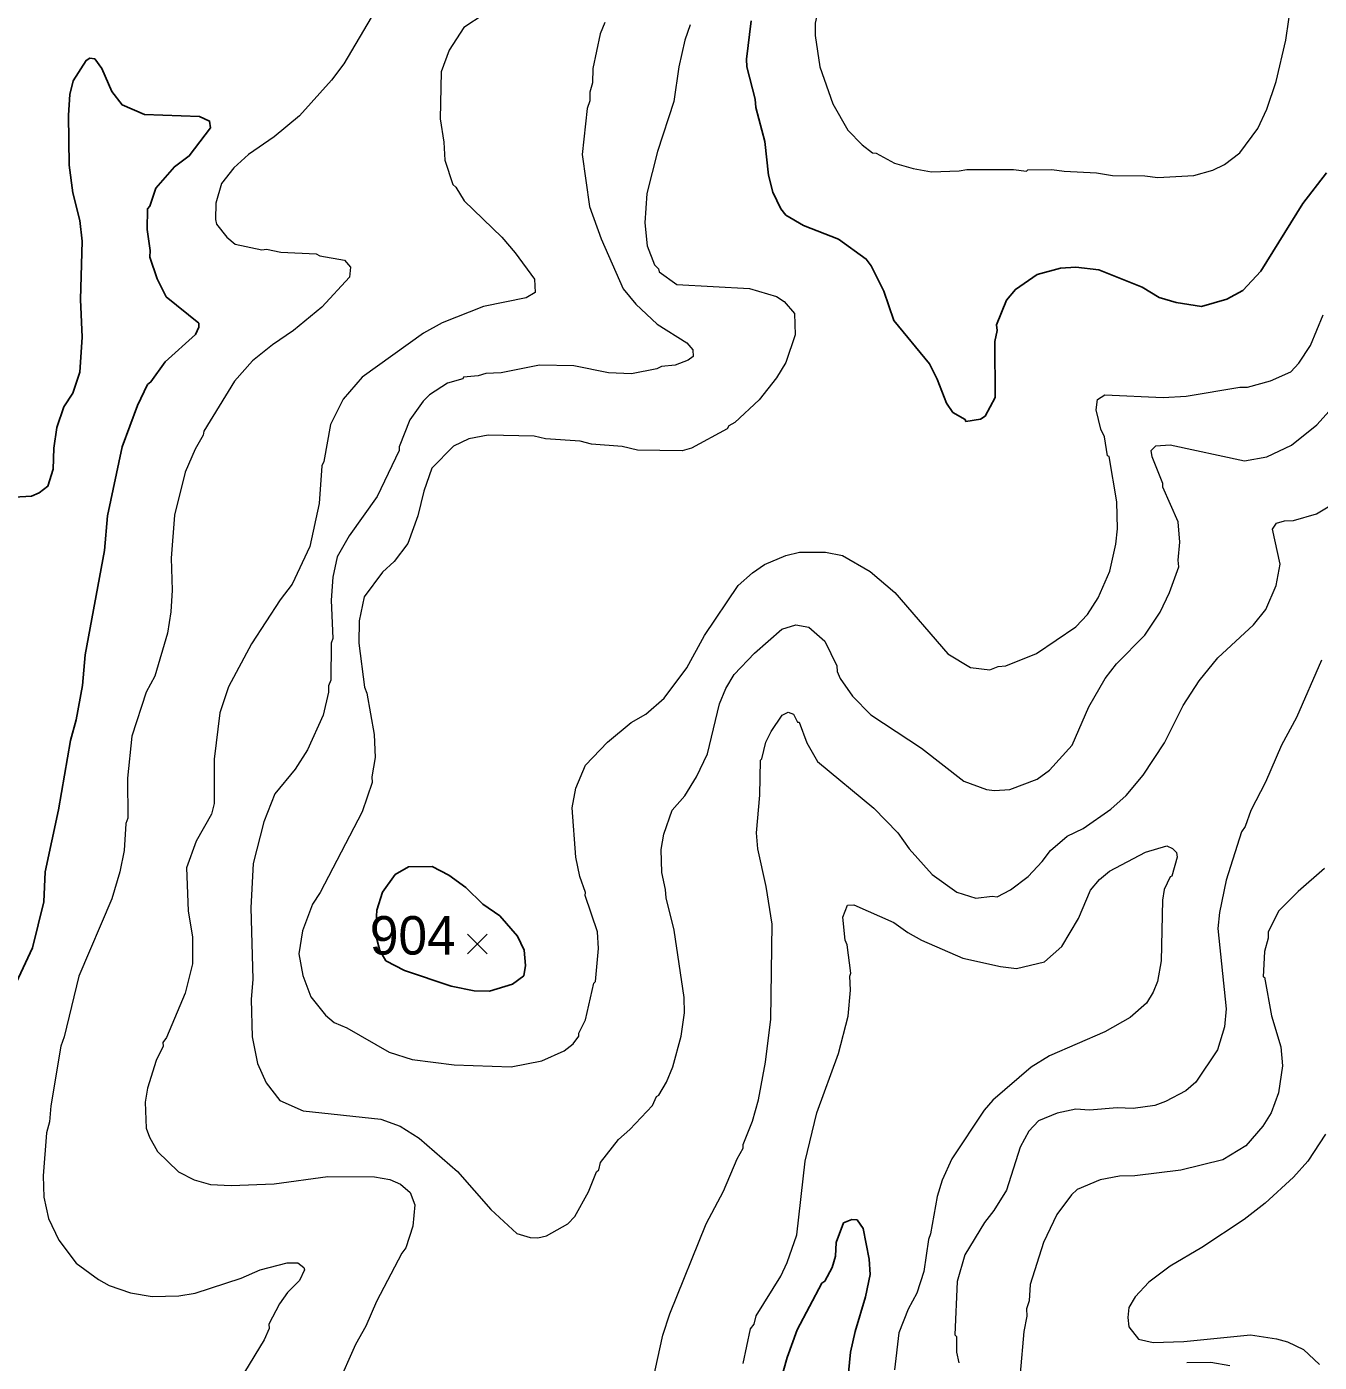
# Model space of a CAD drawing. Extents: x 265.7 to 292.1, y 7676.2 to 7704.2.
# Drawn here: x 272.305 to 274.995, y 7695.187 to 7697.965 of the extents above; entities that cross this region are included whole.
import ezdxf
from ezdxf.enums import TextEntityAlignment as Align

# ---------------------------------------------------------------- set-up
doc = ezdxf.new("R2010")
doc.units = 0
doc.header["$LTSCALE"] = 0.032
for name, color, linetype, lineweight in [('1', 7, 'Continuous', 25), ('2', 7, 'Continuous', 13), ('21', 7, 'Continuous', 25)]:
    doc.layers.add(name, color=color, linetype=linetype, lineweight=lineweight)
doc.layers.add('61', color=7, linetype='Continuous')

msp = doc.modelspace()

# ---------------------------------------------------------------- linework, layer by layer
at = {"layer": '1'}
for points in [[(275.0095, 7697.6606), (274.9601, 7697.5968), (274.8731, 7697.4563), (274.8356, 7697.4156), (274.8021, 7697.3981), (274.7494, 7697.3829), (274.6967, 7697.3909), (274.6616, 7697.4013), (274.6257, 7697.4228), (274.5356, 7697.4587), (274.4877, 7697.4643), (274.4558, 7697.4627), (274.4079, 7697.4491), (274.3624, 7697.418), (274.344, 7697.3957), (274.3233, 7697.3446), (274.3241, 7697.3326), (274.3193, 7697.3095), (274.3201, 7697.193), (274.2993, 7697.1547), (274.2898, 7697.1483), (274.2595, 7697.1435), (274.2579, 7697.1475), (274.2323, 7697.1619), (274.2187, 7697.1818), (274.1996, 7697.2313), (274.1836, 7697.2632), (274.1094, 7697.3534), (274.0887, 7697.4148), (274.0623, 7697.4675), (274.052, 7697.4811), (273.9945, 7697.5225), (273.9211, 7697.5513), (273.8844, 7697.5728), (273.874, 7697.5856), (273.8573, 7697.6207), (273.8485, 7697.6558), (273.8413, 7697.726), (273.8222, 7697.7963), (273.8206, 7697.8138), (273.8038, 7697.8808), (273.803, 7697.8968), (273.8126, 7697.9766)], [(272.2789, 7695.9657), (272.3172, 7696.0487), (272.3411, 7696.1445), (272.3435, 7696.2067), (272.3715, 7696.336), (272.3962, 7696.4796), (272.4082, 7696.5227), (272.4217, 7696.5945), (272.4273, 7696.6584), (272.4672, 7696.8754), (272.4736, 7696.9472), (272.5039, 7697.0909), (272.5358, 7697.177), (272.5566, 7697.2201), (272.5638, 7697.2257), (272.5933, 7697.2672), (272.6563, 7697.3246), (272.6635, 7697.3398), (272.6635, 7697.3478), (272.5957, 7697.4029), (272.5765, 7697.4404), (272.5614, 7697.4851), (272.5622, 7697.4994), (272.5558, 7697.5425), (272.5566, 7697.5856), (272.5614, 7697.5912), (272.5741, 7697.6287), (272.6125, 7697.6734), (272.6436, 7697.6957), (272.6875, 7697.754), (272.6859, 7697.7683), (272.6651, 7697.7779), (272.5502, 7697.7819), (272.5039, 7697.8018), (272.4824, 7697.8298), (272.4616, 7697.8777), (272.4473, 7697.8976)], [(272.4473, 7697.8976), (272.4369, 7697.8992), (272.4289, 7697.8944), (272.4018, 7697.8521), (272.3954, 7697.8234), (272.3922, 7697.7803), (272.3938, 7697.6766)], [(272.3938, 7697.6766), (272.401, 7697.6191), (272.4162, 7697.5617), (272.4209, 7697.5186), (272.417, 7697.3973), (272.4209, 7697.3191), (272.4162, 7697.2457), (272.401, 7697.2026), (272.3826, 7697.1738), (272.3683, 7697.1308), (272.3619, 7697.0877), (272.3603, 7697.0446), (272.3491, 7697.0087), (272.3316, 7696.9951), (272.3156, 7696.9879), (272.231, 7696.9831)], [(274.0137, 7695.1502), (274.0193, 7695.2077), (274.0288, 7695.2508), (274.0504, 7695.3226), (274.06, 7695.3689), (274.0584, 7695.4008), (274.0456, 7695.4646), (274.0328, 7695.483), (274.0217, 7695.4838), (274.0049, 7695.4766), (273.9897, 7695.4359), (273.9881, 7695.4072), (273.981, 7695.384), (273.9658, 7695.3553), (273.9594, 7695.3513), (273.9083, 7695.254), (273.8876, 7695.1965), (273.8629, 7695.1103)]]:
    msp.add_lwpolyline(points, dxfattribs=at)
msp.add_lwpolyline([(273.0524, 7696.0214), (273.04, 7696.0432), (273.0307, 7696.0774), (273.0338, 7696.1271), (273.0457, 7696.1644), (273.0721, 7696.2011), (273.1, 7696.2171), (273.1487, 7696.2179), (273.1838, 7696.1995), (273.2189, 7696.174), (273.254, 7696.1397), (273.2899, 7696.1149), (273.3266, 7696.0727), (273.3402, 7696.0439), (273.3434, 7696.012), (273.3394, 7695.9905), (273.3163, 7695.9729), (273.2684, 7695.9585), (273.2365, 7695.9593), (273.1886, 7695.9689), (273.0912, 7696.0016)], close=True, dxfattribs=at)
at = {"layer": '2'}
for points in [[(273.9618, 7698.0899), (273.9586, 7698.0803), (273.9514, 7697.9973), (273.9459, 7697.9718), (273.9459, 7697.9463), (273.9554, 7697.8808), (273.9826, 7697.8042)], [(273.9826, 7697.8042), (274.0137, 7697.7492), (274.0432, 7697.7189), (274.0648, 7697.7021), (274.0727, 7697.7013), (274.111, 7697.6805), (274.1493, 7697.6694), (274.1876, 7697.663), (274.2451, 7697.6646), (274.2611, 7697.6678), (274.3584, 7697.6678), (274.3855, 7697.6638), (274.3879, 7697.667), (274.4382, 7697.6678), (274.4637, 7697.6638), (274.5308, 7697.6606), (274.5643, 7697.655), (274.6313, 7697.6542), (274.6584, 7697.651), (274.7334, 7697.655), (274.7733, 7697.6662), (274.7973, 7697.6782), (274.8292, 7697.7021), (274.8667, 7697.7532), (274.8851, 7697.7931), (274.905, 7697.8505), (274.9249, 7697.9367), (274.9497, 7698.1091)], [(273.0218, 7697.9838), (272.9652, 7697.8872), (272.9396, 7697.8537), (272.8726, 7697.7795), (272.8199, 7697.7356), (272.7665, 7697.6989), (272.7361, 7697.671), (272.7106, 7697.6383), (272.6986, 7697.5976), (272.6978, 7697.5633), (272.7002, 7697.5537), (272.7218, 7697.5265), (272.7393, 7697.5122), (272.7944, 7697.5002), (272.804, 7697.5018), (272.8343, 7697.4954), (272.9077, 7697.4922), (272.9149, 7697.4882), (272.9668, 7697.4787), (272.9787, 7697.4643), (272.9771, 7697.4436), (272.9197, 7697.3813), (272.8606, 7697.3326), (272.8167, 7697.3031), (272.7752, 7697.2696), (272.7377, 7697.2273), (272.6739, 7697.1236), (272.6723, 7697.1148), (272.6555, 7697.0861), (272.6348, 7697.0382), (272.6125, 7696.9488), (272.6061, 7696.8595), (272.6077, 7696.7924), (272.6053, 7696.7477), (272.5981, 7696.7031), (272.5718, 7696.6137), (272.5542, 7696.5802), (272.5239, 7696.4892), (272.5151, 7696.4014), (272.5159, 7696.3184), (272.5119, 7696.3073), (272.5079, 7696.2514), (272.4991, 7696.2067), (272.4824, 7696.1509), (272.4138, 7695.9897), (272.3834, 7695.8636), (272.3763, 7695.8444), (272.3555, 7695.72), (272.3531, 7695.6864), (272.3467, 7695.6641), (272.3396, 7695.5747), (272.3412, 7695.53), (272.3507, 7695.4854), (272.3723, 7695.4407), (272.4082, 7695.3928), (272.4545, 7695.3585), (272.4768, 7695.3465), (272.5215, 7695.3313), (272.5662, 7695.3234), (272.622, 7695.325), (272.6556, 7695.3306), (272.7513, 7695.3617), (272.7912, 7695.3792), (272.8471, 7695.3936), (272.8694, 7695.3936), (272.8822, 7695.384), (272.883, 7695.3792), (272.8726, 7695.3569), (272.8479, 7695.3314), (272.8311, 7695.3082), (272.8088, 7695.2659), (272.8096, 7695.2571)], [(273.2572, 7697.991), (273.2149, 7697.963), (273.1846, 7697.916), (273.1678, 7697.8705), (273.1654, 7697.7731), (273.1734, 7697.7244), (273.175, 7697.6869), (273.1918, 7697.6367), (273.1982, 7697.6311), (273.2157, 7697.6024), (273.2939, 7697.5265), (273.3218, 7697.4946), (273.3617, 7697.4396), (273.3633, 7697.4116), (273.3442, 7697.4005), (273.2556, 7697.3829), (273.1694, 7697.3486), (273.1311, 7697.327), (273.0035, 7697.2353), (272.9636, 7697.1898), (272.9372, 7697.1371), (272.9237, 7697.0605), (272.9197, 7697.051), (272.9141, 7696.9728)], [(273.6857, 7697.9686), (273.6745, 7697.9367), (273.6618, 7697.8808), (273.6514, 7697.809), (273.6179, 7697.7053), (273.5955, 7697.6175), (273.5916, 7697.5569), (273.5963, 7697.509), (273.6115, 7697.4691), (273.6195, 7697.4611), (273.6211, 7697.4547), (273.6578, 7697.4284), (273.8094, 7697.4204), (273.8653, 7697.4037), (273.8812, 7697.3933), (273.9028, 7697.3678), (273.9044, 7697.3239), (273.8844, 7697.2664), (273.8653, 7697.2345), (273.8294, 7697.1882), (273.7783, 7697.1411), (273.7663, 7697.1347), (273.7623, 7697.1284), (273.6881, 7697.0877), (273.669, 7697.0821), (273.5764, 7697.0837), (273.5445, 7697.0917), (273.4806, 7697.0964), (273.4567, 7697.1028), (273.3849, 7697.1076), (273.361, 7697.1132), (273.2652, 7697.1148), (273.2253, 7697.1076), (273.1934, 7697.0924), (273.1479, 7697.0462), (273.1319, 7696.9983), (273.1192, 7696.9472), (273.0984, 7696.8898), (273.0697, 7696.8523), (273.0458, 7696.8299), (273.0075, 7696.7789), (272.9971, 7696.7286), (272.9963, 7696.6823), (273.0083, 7696.5905), (273.013, 7696.5786), (273.0282, 7696.4924), (273.0306, 7696.4445), (273.0234, 7696.4046), (273.0242, 7696.3926), (273.0035, 7696.3312), (272.9157, 7696.1636), (272.8997, 7696.1397), (272.879, 7696.0838), (272.8718, 7696.036), (272.8798, 7695.9913), (272.8965, 7695.9466), (272.9269, 7695.9083), (272.9452, 7695.8931), (272.9715, 7695.8819), (273.0593, 7695.8317), (273.1072, 7695.8165), (273.195, 7695.8053), (273.3131, 7695.8014)], [(273.5078, 7697.9734), (273.4982, 7697.9495), (273.483, 7697.8777), (273.4822, 7697.8481), (273.4767, 7697.8282), (273.4767, 7697.8106), (273.4711, 7697.7947), (273.4607, 7697.6989), (273.4759, 7697.5904), (273.5006, 7697.5234), (273.5461, 7697.4196), (273.5724, 7697.3877), (273.6171, 7697.3462), (273.6785, 7697.3071), (273.6913, 7697.2927), (273.6921, 7697.2784), (273.6817, 7697.2712), (273.6546, 7697.2608)], [(273.4679, 7695.8987), (273.4854, 7695.9753), (273.4886, 7695.9785), (273.495, 7696.0471), (273.4926, 7696.0822), (273.4671, 7696.1572), (273.4679, 7696.1636), (273.4559, 7696.1971), (273.4479, 7696.237), (273.4399, 7696.34), (273.4479, 7696.3807), (273.4679, 7696.4286), (273.5134, 7696.4764), (273.5628, 7696.5171), (273.5932, 7696.5347), (273.6315, 7696.5682), (273.6785, 7696.6312), (273.7152, 7696.6983), (273.7855, 7696.802), (273.815, 7696.8283), (273.8405, 7696.8459), (273.8844, 7696.865), (273.9131, 7696.8714), (273.9674, 7696.8714), (274.0025, 7696.865), (274.06, 7696.8315), (274.1118, 7696.7876), (274.2219, 7696.66), (274.269, 7696.632), (274.3089, 7696.6272), (274.3265, 7696.6336), (274.3424, 7696.6352), (274.4063, 7696.6608), (274.4877, 7696.7166), (274.5124, 7696.7421), (274.5347, 7696.7765), (274.5587, 7696.8323), (274.5715, 7696.8882), (274.5746, 7696.9201), (274.5731, 7696.976), (274.5571, 7697.0709), (274.5539, 7697.0717), (274.5475, 7697.1116), (274.5403, 7697.1276), (274.53, 7697.1675), (274.5332, 7697.189), (274.5483, 7697.1986), (274.6696, 7697.193), (274.7175, 7697.1962), (274.8292, 7697.2145), (274.8452, 7697.2145), (274.893, 7697.2281), (274.9353, 7697.2465), (274.9521, 7697.2648), (274.976, 7697.3015), (275.0024, 7697.3654)], [(273.3721, 7697.2608), (273.2923, 7697.2449), (273.2604, 7697.2433), (273.2445, 7697.2385), (273.2141, 7697.2353), (273.2125, 7697.2321), (273.1806, 7697.2233), (273.1431, 7697.1986), (273.1303, 7697.1858), (273.1024, 7697.1467), (273.0801, 7697.0909), (273.0801, 7697.0829), (273.0346, 7696.9871), (272.9763, 7696.9057), (272.9516, 7696.8618), (272.942, 7696.8196), (272.9388, 7696.7717), (272.942, 7696.6919), (272.9388, 7696.6823), (272.938, 7696.6057), (272.9332, 7696.5937), (272.9332, 7696.5802), (272.9221, 7696.5323), (272.8894, 7696.4605), (272.8638, 7696.4206), (272.8215, 7696.3687), (272.7984, 7696.3105), (272.7768, 7696.2243), (272.7713, 7696.1317), (272.776, 7695.9833), (272.7721, 7695.941), (272.7744, 7695.8636), (272.7856, 7695.8077), (272.8032, 7695.7678), (272.8319, 7695.7311), (272.8806, 7695.7096), (273.0418, 7695.692), (273.0825, 7695.6777), (273.1216, 7695.6529), (273.2014, 7695.5835), (273.2708, 7695.5045), (273.325, 7695.4542), (273.353, 7695.4463), (273.3689, 7695.4455), (273.3865, 7695.4494), (273.4312, 7695.4742), (273.4455, 7695.4901), (273.4743, 7695.5412), (273.491, 7695.5827), (273.4958, 7695.5867), (273.499, 7695.6019), (273.5365, 7695.6497), (273.5604, 7695.6705), (273.6075, 7695.7208), (273.6155, 7695.7391), (273.6203, 7695.7423), (273.6362, 7695.7694), (273.6498, 7695.8014), (273.6666, 7695.8652), (273.6738, 7695.9131), (273.673, 7695.945), (273.6522, 7696.0854), (273.6354, 7696.1525), (273.6346, 7696.17), (273.6267, 7696.2051), (273.6251, 7696.253), (273.6307, 7696.2849), (273.6482, 7696.3352), (273.6745, 7696.3647), (273.6985, 7696.4046), (273.7216, 7696.4525), (273.7464, 7696.5562), (273.7599, 7696.5881), (273.7775, 7696.6169), (273.8198, 7696.6616), (273.8764, 7696.7118), (273.9052, 7696.7206), (273.9323, 7696.7158), (273.9658, 7696.6863), (273.9905, 7696.6352), (273.9913, 7696.6233), (273.9977, 7696.6089), (274.0233, 7696.5722), (274.0616, 7696.5331), (274.1669, 7696.4637), (274.2547, 7696.395), (274.3025, 7696.3783), (274.3185, 7696.3759), (274.3504, 7696.3783), (274.4079, 7696.3998), (274.4334, 7696.4182), (274.4805, 7696.47), (274.5148, 7696.5498), (274.5491, 7696.6089), (274.5723, 7696.6392)], [(273.6546, 7697.2608), (273.6259, 7697.2576), (273.6163, 7697.2528), (273.5636, 7697.2425), (273.5158, 7697.2449), (273.4439, 7697.2592), (273.3721, 7697.2608)], [(274.7047, 7696.8922), (274.7007, 7696.9345), (274.6688, 7697.0071), (274.6688, 7697.0143), (274.6465, 7697.0701), (274.6449, 7697.0829), (274.6544, 7697.0925), (274.684, 7697.0948), (274.8388, 7697.0613), (274.8851, 7697.0701), (274.9369, 7697.094), (274.9896, 7697.1363), (275.047, 7697.2002)], [(272.9141, 7696.9728), (272.8941, 7696.8834), (272.8574, 7696.8052), (272.8327, 7696.7725), (272.7728, 7696.6807), (272.725, 7696.5913), (272.7074, 7696.5371)], [(273.6083, 7695.1478), (273.6291, 7695.2428), (273.6434, 7695.2875), (273.7192, 7695.4742), (273.7551, 7695.5428), (273.7831, 7695.6098), (273.7958, 7695.6322), (273.7958, 7695.6394), (273.815, 7695.688), (273.8278, 7695.7327), (273.8421, 7695.8109), (273.8533, 7695.9003), (273.8565, 7696.0982), (273.8437, 7696.1764), (273.8262, 7696.2546), (273.8238, 7696.2881), (273.8309, 7696.3663), (273.8317, 7696.4389), (273.8349, 7696.4421), (273.8429, 7696.4764), (273.8541, 7696.4988), (273.8772, 7696.5323), (273.8892, 7696.5387), (273.9004, 7696.5347), (273.9092, 7696.5179), (273.9123, 7696.5179), (273.9283, 7696.4748), (273.9506, 7696.4365), (274.0679, 7696.3392), (274.1174, 7696.2881), (274.1414, 7696.2546), (274.1892, 7696.2011), (274.2403, 7696.1644), (274.2802, 7696.1517), (274.3137, 7696.1564), (274.3241, 7696.1548), (274.352, 7696.1692), (274.3887, 7696.1971), (274.4183, 7696.2283), (274.435, 7696.2514), (274.4701, 7696.2809), (274.5036, 7696.2969), (274.5611, 7696.3368), (274.593, 7696.3655), (274.6281, 7696.4078), (274.6728, 7696.4748), (274.7111, 7696.553), (274.7446, 7696.6041), (274.7837, 7696.652), (274.8579, 7696.7206), (274.8835, 7696.7525), (274.905, 7696.802), (274.913, 7696.8467), (274.897, 7696.9193), (274.9058, 7696.9321), (274.9218, 7696.9368), (274.9409, 7696.9376), (274.9888, 7696.9512), (275.0167, 7696.968)], [(274.5723, 7696.6392), (274.6313, 7696.6991), (274.6632, 7696.7469), (274.6832, 7696.7876), (274.7023, 7696.8411), (274.7007, 7696.8547), (274.7047, 7696.8922)], [(274.9992, 7696.6472), (274.9473, 7696.5275), (274.9162, 7696.47), (274.8827, 7696.3934), (274.8523, 7696.3344), (274.8404, 7696.3009), (274.8324, 7696.2897), (274.8005, 7696.1892), (274.7869, 7696.1221), (274.7837, 7696.0886), (274.8005, 7695.9218)], [(272.7074, 7696.5371), (272.6954, 7696.4413), (272.6954, 7696.3488), (272.6899, 7696.3264), (272.6579, 7696.2706), (272.638, 7696.2147), (272.6412, 7696.1253), (272.65, 7696.0711), (272.65, 7696.0152), (272.6348, 7695.9546), (272.5965, 7695.862), (272.5885, 7695.8516), (272.5893, 7695.8444), (272.575, 7695.8141), (272.5566, 7695.7567), (272.5518, 7695.7279), (272.5542, 7695.6737), (272.5606, 7695.6545), (272.5774, 7695.625), (272.6212, 7695.5827), (272.654, 7695.566), (272.6875, 7695.5564), (272.7306, 7695.554), (272.8199, 7695.558), (272.9316, 7695.5731), (273.029, 7695.5723), (273.0609, 7695.5667), (273.0833, 7695.5572), (273.1032, 7695.5396), (273.1128, 7695.5141), (273.1088, 7695.4694), (273.0944, 7695.4247), (273.0857, 7695.4135), (273.033, 7695.313), (273.0106, 7695.2619), (272.9891, 7695.2236), (272.9516, 7695.1375)], [(274.0177, 7695.9897), (274.0201, 7695.996), (274.0121, 7696.0551), (274.0081, 7696.0647), (274.0033, 7696.1126), (274.0129, 7696.1373), (274.0264, 7696.1381), (274.1094, 7696.1014), (274.1382, 7696.0806), (274.1669, 7696.0647), (274.2531, 7696.0272), (274.3313, 7696.0096), (274.3648, 7696.0056), (274.423, 7696.0192), (274.4589, 7696.0511), (274.4933, 7696.1094), (274.5188, 7696.1684), (274.5371, 7696.1908), (274.5579, 7696.2083), (274.6329, 7696.2474), (274.6776, 7696.261), (274.6888, 7696.2554), (274.6975, 7696.2466), (274.6991, 7696.237), (274.688, 7696.1979), (274.684, 7696.1963), (274.672, 7696.17), (274.668, 7696.1477), (274.6656, 7696.0216), (274.6576, 7695.9785), (274.6489, 7695.9562), (274.6353, 7695.9338), (274.601, 7695.9035), (274.5483, 7695.874), (274.4334, 7695.8237), (274.3951, 7695.8006), (274.3153, 7695.7319), (274.297, 7695.7112), (274.2299, 7695.6098), (274.21, 7695.5652), (274.1996, 7695.5316), (274.186, 7695.4534), (274.1813, 7695.4423), (274.1717, 7695.3752), (274.1573, 7695.3306), (274.139, 7695.297), (274.1198, 7695.2476), (274.111, 7695.171)], [(275.0055, 7696.2139), (274.9505, 7696.166), (274.9106, 7696.1253), (274.8882, 7696.0822), (274.8882, 7696.0687), (274.8803, 7696.0407), (274.8779, 7695.9881), (274.8803, 7695.9873), (274.8954, 7695.9075), (274.9146, 7695.8428), (274.9178, 7695.803), (274.9098, 7695.7471), (274.8946, 7695.7056), (274.8771, 7695.6777), (274.842, 7695.637), (274.7941, 7695.6074), (274.7063, 7695.5859), (274.6106, 7695.5747), (274.5786, 7695.5739), (274.5387, 7695.566), (274.4909, 7695.546), (274.4789, 7695.5348), (274.4486, 7695.4941), (274.4206, 7695.4359), (274.3927, 7695.3481), (274.3911, 7695.3146), (274.3855, 7695.2978)], [(273.9076, 7695.4518), (273.9251, 7695.6051), (273.949, 7695.7056), (273.9945, 7695.8285), (274.0145, 7695.9067), (274.0193, 7695.9609), (274.0177, 7695.9897)], [(274.8005, 7695.9218), (274.7973, 7695.8843), (274.7829, 7695.8365), (274.7374, 7695.7694), (274.7167, 7695.7511), (274.6744, 7695.7287), (274.6521, 7695.7208)], [(273.3131, 7695.8014), (273.3769, 7695.8133), (273.4232, 7695.8341), (273.4423, 7695.8492), (273.4543, 7695.8652), (273.4543, 7695.8708), (273.4679, 7695.8987)], [(274.6521, 7695.7208), (274.6074, 7695.7144), (274.5739, 7695.716), (274.5164, 7695.7112), (274.4877, 7695.7128), (274.4494, 7695.7048), (274.4103, 7695.6888), (274.3903, 7695.6673), (274.372, 7695.6338), (274.344, 7695.5444), (274.3177, 7695.5021), (274.2978, 7695.4774), (274.2571, 7695.4104), (274.2411, 7695.3545), (274.2363, 7695.2436), (274.2395, 7695.2404), (274.2395, 7695.2077), (274.2443, 7695.1853)], [(275.0071, 7695.6609), (274.9704, 7695.6051), (274.9409, 7695.5715), (274.8819, 7695.5173), (274.838, 7695.4838), (274.7502, 7695.4255), (274.684, 7695.3864), (274.6401, 7695.3529), (274.6114, 7695.3226), (274.5986, 7695.3002), (274.5962, 7695.2795), (274.5986, 7695.2603), (274.6185, 7695.2348), (274.6489, 7695.2276), (274.7127, 7695.23), (274.8515, 7695.2436), (274.9058, 7695.2356), (274.9281, 7695.2292), (274.9617, 7695.2133), (274.9952, 7695.1821)], [(273.7958, 7695.1837), (273.811, 7695.2563), (273.819, 7695.2659), (273.823, 7695.2835), (273.874, 7695.3657), (273.8876, 7695.3944), (273.9076, 7695.4518)], [(274.3855, 7695.2978), (274.3863, 7695.2827), (274.3799, 7695.2508), (274.372, 7695.163), (274.3728, 7695.0816), (274.3783, 7694.9826), (274.3863, 7694.9507)], [(272.8096, 7695.2571), (272.7992, 7695.2332), (272.7585, 7695.1662), (272.6771, 7695.0856), (272.638, 7695.0249), (272.6276, 7694.9874), (272.6204, 7694.9427)], [(274.7191, 7695.1861), (274.7686, 7695.1869), (274.8085, 7695.1797)]]:
    msp.add_lwpolyline(points, dxfattribs=at)
at = {"layer": '21'}
for p, q in [((273.2224, 7696.0773), (273.2636, 7696.0361)), ((273.2636, 7696.0773), (273.2224, 7696.0361))]:
    msp.add_line(p, q, dxfattribs=at)

# ---------------------------------------------------------------- texts
at = {"layer": '61'}
msp.add_text('904', height=0.08, dxfattribs=at).set_placement((273.1085, 7696.0346), align=Align.CENTER)

doc.saveas('drawing.dxf')
